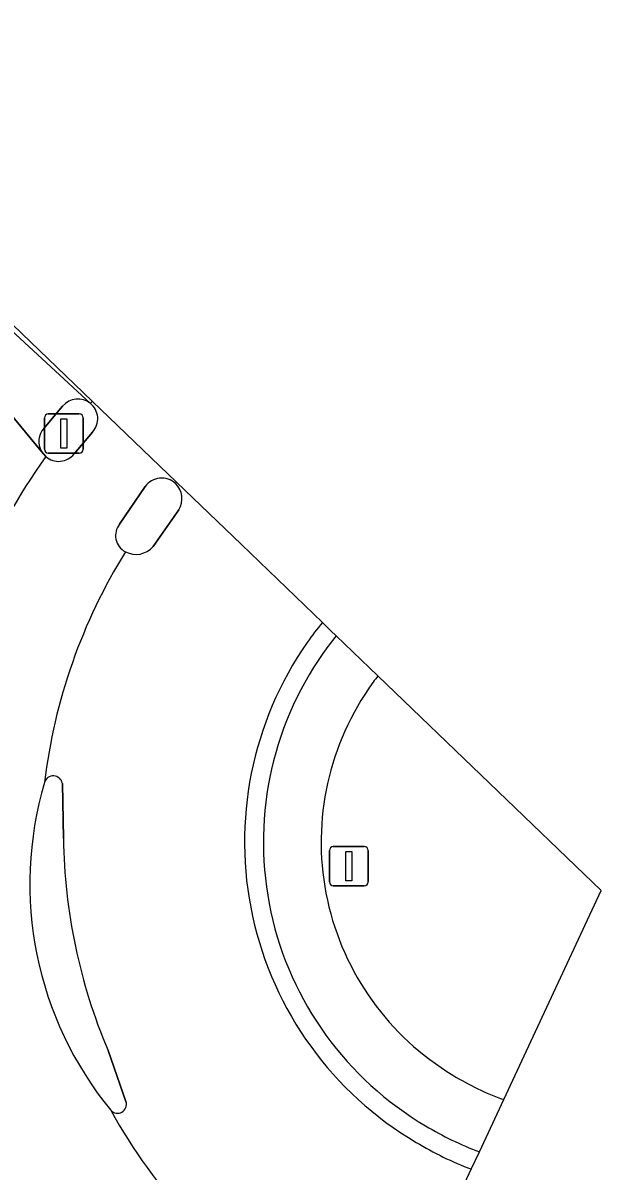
# Model space of a CAD drawing. Extents: x 162523 to 163266, y 381230 to 382050.
# Drawn here: x 163251.44 to 163266.19, y 381631.36 to 381660.68 of the extents above; entities that cross this region are included whole.
import ezdxf

# ---------------------------------------------------------------- set-up
doc = ezdxf.new("R2010")
doc.units = 0
for name, color, linetype in [('IMGEO_Fietspad_gesloten', 7, 'Continuous'), ('IMGEO_Groenvoorziening', 7, 'Continuous'), ('IMGEO_Lichtmast', 7, 'Continuous'), ('IMGEO_Rijbaan_lokaal_gesloten', 7, 'Continuous'), ('IMGEO_Verkeersbordpaal', 7, 'Continuous'), ('IMGEO_Verkeerseiland_open', 7, 'Continuous'), ('IMGEO_Voetpad_open', 7, 'Continuous')]:
    doc.layers.add(name, color=color, linetype=linetype)

msp = doc.modelspace()

# ---------------------------------------------------------------- linework, layer by layer
at = {"layer": 'IMGEO_Fietspad_gesloten'}
for points in [[(163255.357, 381648.95), (163253.206, 381651.02)], [(163253.212, 381650.227), (163252.739, 381649.672)], [(163253.902, 381647.879), (163254.556, 381648.84)]]:
    msp.add_lwpolyline(points, dxfattribs=at)
for centre, radius, start, end in [((163266.597, 381639.543), 17.635, 139.4004, 139.6478), ((163252.838, 381650.569), 0.507, 317.6065, 50.9524), ((163265.888, 381639.712), 17.035, 144.5066, 156.947), ((163252.345, 381649.987), 0.505, 229.7661, 321.3399), ((163254.974, 381648.539), 0.516, 46.8587, 144.2534), ((163266.047, 381639.723), 14.121, 139.2015, 139.3883), ((163254.271, 381647.588), 0.471, 141.7455, 242.0563), ((163266.379, 381639.542), 14.498, 148.2445, 173.1217), ((163260.734, 381638.692), 9.123, 163.5335, 219.339), ((163266.48, 381639.965), 14.618, 208.8604, 235.9994)]:
    msp.add_arc(centre, radius, start, end, dxfattribs=at)
at = {"layer": 'IMGEO_Groenvoorziening'}
for points in [[(163266.193, 381638.52), (163260.497, 381644.002)], [(163263.709, 381633.18), (163266.193, 381638.52)]]:
    msp.add_lwpolyline(points, dxfattribs=at)
for centre, radius, start, end in [((163266.011, 381639.721), 6.981, 142.1756, 145.5037), ((163265.994, 381639.757), 6.946, 145.6607, 238.9613), ((163266.044, 381639.687), 6.913, 238.3102, 250.2621)]:
    msp.add_arc(centre, radius, start, end, dxfattribs=at)
at = {"layer": 'IMGEO_Lichtmast'}
for p, q in [((163251.983, 381649.792), (163251.983, 381650.592)), ((163251.983, 381650.592), (163251.983, 381649.792)), ((163252.083, 381650.692), (163252.873, 381650.692)), ((163252.873, 381650.692), (163252.083, 381650.692)), ((163252.973, 381650.592), (163252.973, 381649.792)), ((163252.973, 381649.792), (163252.973, 381650.592)), ((163252.873, 381649.692), (163252.083, 381649.692)), ((163252.083, 381649.692), (163252.873, 381649.692))]:
    msp.add_line(p, q, dxfattribs=at)
msp.add_lwpolyline([(163252.403, 381650.567), (163252.553, 381650.567), (163252.553, 381649.817), (163252.403, 381649.817), (163252.403, 381650.567)], dxfattribs=at)
for centre, start, end in [((163252.083, 381650.592), 90, 180), ((163252.083, 381650.592), 90, 180), ((163252.873, 381650.592), 0, 90), ((163252.873, 381650.592), 360, 90), ((163252.083, 381649.792), 180, 270), ((163252.083, 381649.792), 180, 270), ((163252.873, 381649.792), 270, 0), ((163252.873, 381649.792), 270, 0)]:
    msp.add_arc(centre, 0.1, start, end, dxfattribs=at)
at = {"layer": 'IMGEO_Rijbaan_lokaal_gesloten'}
for points in [[(163253.206, 381651.02), (163232.516, 381670.935), (163186.76, 381710.114), (163156.214, 381736.327), (163156.214, 381736.327), (163155.701, 381735.71), (163160.722, 381731.464), (163189.993, 381706.531), (163189.031, 381705.402), (163159.709, 381730.331), (163154.717, 381734.57), (163153.471, 381733.114), (163182.498, 381708.518), (163200.555, 381693.061), (163222.615, 381674.158), (163233.877, 381664.474), (163238.438, 381660.284), (163241.602, 381656.559), (163245.163, 381651.916)], [(163249.087, 381654.734), (163250.911, 381653.04), (163253.157, 381650.962)], [(163252.019, 381649.602), (163251.904, 381649.74), (163249.893, 381652.169), (163248.344, 381654.009)], [(163259.08, 381645.366), (163257.013, 381647.356), (163255.357, 381648.95)], [(163255.416, 381648.243), (163254.76, 381647.308)], [(163252.442, 381641.251), (163252.468, 381639.853)], [(163253.607, 381634.431), (163254.066, 381633.133)], [(163260.69, 381626.691), (163262.882, 381631.403)]]:
    msp.add_lwpolyline(points, dxfattribs=at)
for centre, radius, start, end in [((163266.597, 381639.543), 17.635, 139.4004, 139.6478), ((163265.888, 381639.712), 17.035, 144.5066, 156.947), ((163266.047, 381639.723), 14.121, 139.2015, 139.3883), ((163254.959, 381648.524), 0.537, 328.3812, 46.7076), ((163254.321, 381647.681), 0.576, 242.0376, 319.6795), ((163266.379, 381639.542), 14.498, 148.2445, 173.1217), ((163266.036, 381639.652), 9.002, 140.5969, 144.6684), ((163266.002, 381639.763), 8.91, 145.1251, 239.457), ((163252.21, 381641.213), 0.235, 9.3961, 163.8416), ((163266.907, 381640.056), 14.44, 180.8037, 202.9236), ((163253.848, 381633.062), 0.229, 221.9779, 18.0195), ((163266.48, 381639.965), 14.618, 208.8604, 235.9994), ((163266.048, 381639.685), 8.867, 238.9475, 249.0815)]:
    msp.add_arc(centre, radius, start, end, dxfattribs=at)
at = {"layer": 'IMGEO_Verkeersbordpaal'}
for p, q in [((163259.358, 381639.641), (163260.148, 381639.641)), ((163260.148, 381639.641), (163259.358, 381639.641)), ((163259.258, 381638.741), (163259.258, 381639.541)), ((163259.258, 381639.541), (163259.258, 381638.741)), ((163260.248, 381639.541), (163260.248, 381638.741)), ((163260.248, 381638.741), (163260.248, 381639.541)), ((163260.148, 381638.641), (163259.358, 381638.641)), ((163259.358, 381638.641), (163260.148, 381638.641))]:
    msp.add_line(p, q, dxfattribs=at)
msp.add_lwpolyline([(163259.678, 381639.516), (163259.828, 381639.516), (163259.828, 381638.766), (163259.678, 381638.766), (163259.678, 381639.516)], dxfattribs=at)
for centre, start, end in [((163259.358, 381639.541), 90, 180), ((163259.358, 381639.541), 90, 180), ((163260.148, 381639.541), 0, 90), ((163260.148, 381639.541), 360, 90), ((163259.358, 381638.741), 180, 270), ((163259.358, 381638.741), 180, 270), ((163260.148, 381638.741), 270, 0), ((163260.148, 381638.741), 270, 0)]:
    msp.add_arc(centre, 0.1, start, end, dxfattribs=at)
at = {"layer": 'IMGEO_Verkeerseiland_open'}
for points in [[(163252.449, 381650.891), (163251.966, 381650.323)], [(163252.739, 381649.672), (163253.212, 381650.227)], [(163251.904, 381649.74), (163252.019, 381649.602)], [(163254.556, 381648.84), (163253.902, 381647.879)], [(163254.76, 381647.308), (163255.416, 381648.243)], [(163259.432, 381645.028), (163259.298, 381645.157), (163259.08, 381645.366)], [(163260.497, 381644.002), (163259.432, 381645.028)], [(163252.468, 381639.853), (163252.442, 381641.251)], [(163254.066, 381633.133), (163253.607, 381634.431)], [(163263.088, 381631.845), (163263.709, 381633.18)], [(163262.882, 381631.403), (163263.088, 381631.845)]]:
    msp.add_lwpolyline(points, dxfattribs=at)
for centre, radius, start, end in [((163252.839, 381650.569), 0.506, 51.0283, 140.4249), ((163252.838, 381650.569), 0.507, 317.6065, 50.9524), ((163252.346, 381649.988), 0.506, 138.5547, 209.3045), ((163252.345, 381649.987), 0.505, 229.7661, 321.3399), ((163254.974, 381648.539), 0.516, 46.8587, 144.2534), ((163254.959, 381648.524), 0.537, 328.3812, 46.7076), ((163254.271, 381647.588), 0.471, 141.7455, 242.0563), ((163254.321, 381647.681), 0.576, 242.0376, 319.6795), ((163266.036, 381639.652), 9.002, 140.5969, 144.6684), ((163266.02, 381639.721), 8.46, 141.1496, 144.96), ((163266.02, 381639.721), 8.46, 141.1496, 144.96), ((163266.002, 381639.763), 8.91, 145.1251, 239.457), ((163265.978, 381639.756), 8.405, 144.9913, 239.5288), ((163265.978, 381639.756), 8.405, 144.9913, 239.5288), ((163266.011, 381639.721), 6.981, 142.1756, 145.5037), ((163265.994, 381639.757), 6.946, 145.6607, 238.9613), ((163252.21, 381641.213), 0.235, 9.3961, 163.8416), ((163260.734, 381638.692), 9.123, 163.5335, 219.339), ((163266.907, 381640.056), 14.44, 180.8037, 202.9236), ((163266.044, 381639.687), 6.913, 238.3102, 250.2621), ((163253.848, 381633.062), 0.229, 221.9779, 18.0195), ((163266.05, 381639.685), 8.38, 238.8576, 249.2997), ((163266.05, 381639.685), 8.38, 238.8576, 249.2997), ((163266.048, 381639.685), 8.867, 238.9475, 249.0815)]:
    msp.add_arc(centre, radius, start, end, dxfattribs=at)
at = {"layer": 'IMGEO_Voetpad_open'}
for points in [[(163253.157, 381650.962), (163250.911, 381653.04)], [(163249.893, 381652.169), (163251.904, 381649.74)], [(163251.966, 381650.323), (163252.449, 381650.891)]]:
    msp.add_lwpolyline(points, dxfattribs=at)
for centre, start, end in [((163252.839, 381650.569), 51.0283, 140.4249), ((163252.346, 381649.988), 138.5547, 209.3045)]:
    msp.add_arc(centre, 0.506, start, end, dxfattribs=at)

doc.saveas('drawing.dxf')
